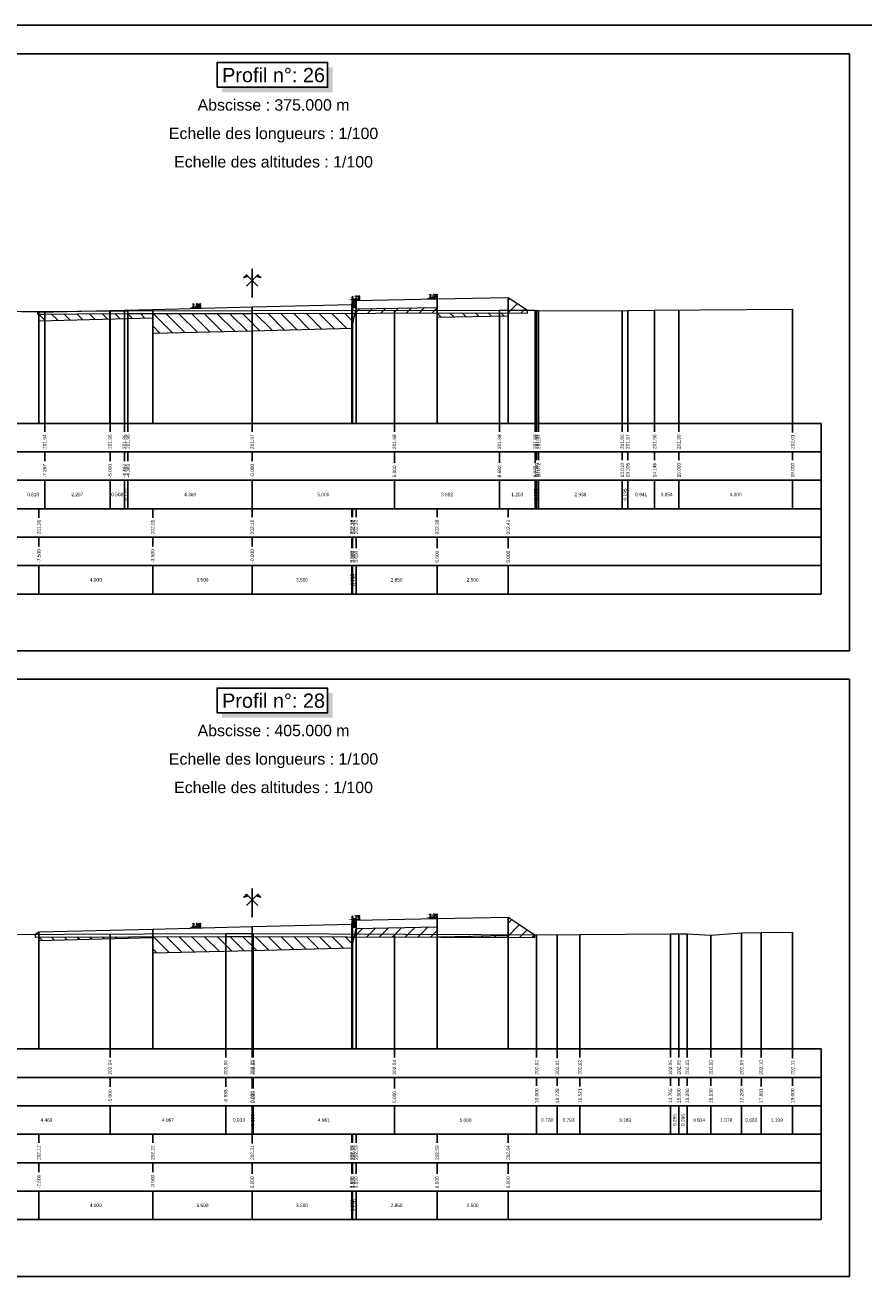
# Model space of a CAD drawing. Extents: x 1616800 to 1632437, y 2248456 to 2251974.
# Tile 376 of 399: x 1625484 to 1625779, y 2250229 to 2250674. Entities that reach past the tile are written whole.
import ezdxf
from ezdxf.enums import TextEntityAlignment as Align

# ---------------------------------------------------------------- set-up
doc = ezdxf.new("R2010")
doc.units = 0
doc.header["$LTSCALE"] = 2
doc.header["$PDMODE"] = 3
doc.header["$PDSIZE"] = 0.2
doc.layers.get('0').update_dxf_attribs({"linetype": 'CONTINUOUS'})
doc.layers.get('Defpoints').update_dxf_attribs({"linetype": 'CONTINUOUS'})
for name, color, linetype in [('X-PAP-PL_PT_1_Basse', 7, 'CONTINUOUS'), ('X-PAP-PL_PT_1_Bordure_T2', 7, 'CONTINUOUS'), ('X-PAP-PL_PT_1_Construction', 7, 'CONTINUOUS'), ('X-PAP-PL_PT_1_CotationsPentes', 7, 'CONTINUOUS'), ('X-PAP-PL_PT_1_FF', 7, 'CONTINUOUS'), ('X-PAP-PL_PT_1_Hachures', 7, 'CONTINUOUS'), ('X-PAP-PL_PT_1_MiseEnPage', 7, 'CONTINUOUS'), ('X-PAP-PL_PT_1_Ombrage', 7, 'CONTINUOUS'), ('X-PAP-PL_PT_1_PR', 7, 'CONTINUOUS'), ('X-PAP-PL_PT_1_Rappel', 7, 'CONTINUOUS'), ('X-PAP-PL_PT_1_Talus', 7, 'CONTINUOUS'), ('X-PAP-PL_PT_1_Textes', 7, 'CONTINUOUS'), ('X-PAP-PL_PT_1_TN', 7, 'CONTINUOUS'), ('X-PAP-PL_PT_1_TN décapé', 7, 'CONTINUOUS')]:
    doc.layers.add(name, color=color, linetype=linetype)
doc.styles.add('ARIAL-GRAS', font='arial.ttf')
doc.styles.add('COVA_COTATION', font='txt.shx')
doc.dimstyles.new('COVA_FLECHE0', dxfattribs={"dimtxt": 1, "dimasz": 1, "dimexe": 1, "dimexo": 0.625, "dimgap": 0.3, "dimtad": 1, "dimdec": 3, "dimzin": 0, "dimdsep": 46, "dimtxsty": 'COVA_COTATION', "dimblk2": 'NONE', "dimsah": 1, "dimcen": 0.09, "dimse1": 1, "dimse2": 1, "dimclrd": 7, "dimclrt": 7, "dimadec": 0, "dimazin": 0, "dimtfac": 1, "dimtdec": 4, "dimtofl": 0, "dimtmove": 2, "dimatfit": 3, "dimfxl": 1, "dimtolj": 1, "dimtzin": 0, "dimarcsym": 0})

# ---------------------------------------------------------------- blocks, each defined once
blk = doc.blocks.new('CovPrTrAxe')
blk.add_line((0, 0), (0, 1))
for points in [[(0.2, 0.4), (-0.2, 0.8), (-0.3, 0.7), (-0.15, 0.75)], [(-0.2, 0.4), (0.2, 0.8), (0.3, 0.7), (0.15, 0.75)]]:
    blk.add_lwpolyline(points)
blk = doc.blocks.new('*D453')
at = {"layer": 'Defpoints', "color": 0, "transparency": 16777216}
for p in [(1625541.43, 2250574.48), (1625545.62, 2250574.89), (1625545.63, 2250574.59)]:
    blk.add_point(p, dxfattribs=at)
at = {"layer": 'X-PAP-PL_PT_1_CotationsPentes', "color": 7, "lineweight": -2, "transparency": 16777216}
blk.add_line((1625542.42, 2250574.81), (1625545.62, 2250574.89), dxfattribs=at)
at = {"layer": 'X-PAP-PL_PT_1_CotationsPentes', "color": 7, "transparency": 16777216}
blk.add_solid([(1625542.42, 2250574.97), (1625542.43, 2250574.64), (1625541.42, 2250574.78)], dxfattribs=at)
at = {"layer": 'X-PAP-PL_PT_1_CotationsPentes', "color": 7, "transparency": 16777216, "insert": (1625544, 2250575.65), "char_height": 1, "attachment_point": 5, "rotation": 1.4321, "style": 'COVA_COTATION'}
blk.add_mtext('\\A1;2.5%', dxfattribs=at)
blk = doc.blocks.new('_None')
blk = doc.blocks.new('*D454')
at = {"layer": 'Defpoints', "color": 0, "transparency": 16777216}
for p in [(1625597.33, 2250577.2), (1625601.51, 2250577.67), (1625601.53, 2250577.37)]:
    blk.add_point(p, dxfattribs=at)
at = {"layer": 'X-PAP-PL_PT_1_CotationsPentes', "color": 7, "lineweight": -2, "transparency": 16777216}
blk.add_line((1625598.32, 2250577.54), (1625601.51, 2250577.67), dxfattribs=at)
at = {"layer": 'X-PAP-PL_PT_1_CotationsPentes', "color": 7, "transparency": 16777216}
blk.add_solid([(1625598.31, 2250577.7), (1625598.32, 2250577.37), (1625597.32, 2250577.5)], dxfattribs=at)
at = {"layer": 'X-PAP-PL_PT_1_CotationsPentes', "color": 7, "transparency": 16777216, "insert": (1625599.88, 2250578.4), "char_height": 1, "attachment_point": 5, "rotation": 2.3859, "style": 'COVA_COTATION'}
blk.add_mtext('\\A1;4.2%', dxfattribs=at)
blk = doc.blocks.new('*D455')
at = {"layer": 'Defpoints', "color": 0, "transparency": 16777216}
for p in [(1625624.76, 2250577.8), (1625628.79, 2250578.18), (1625628.79, 2250577.88)]:
    blk.add_point(p, dxfattribs=at)
at = {"layer": 'X-PAP-PL_PT_1_CotationsPentes', "color": 7, "lineweight": -2, "transparency": 16777216}
blk.add_line((1625625.76, 2250578.12), (1625628.79, 2250578.18), dxfattribs=at)
at = {"layer": 'X-PAP-PL_PT_1_CotationsPentes', "color": 7, "transparency": 16777216}
blk.add_solid([(1625625.75, 2250578.29), (1625625.76, 2250577.96), (1625624.76, 2250578.1)], dxfattribs=at)
at = {"layer": 'X-PAP-PL_PT_1_CotationsPentes', "color": 7, "transparency": 16777216, "insert": (1625627.26, 2250578.95), "char_height": 1, "attachment_point": 5, "rotation": 1.1458, "style": 'COVA_COTATION'}
blk.add_mtext('\\A1;2.0%', dxfattribs=at)
blk = doc.blocks.new('*D459')
at = {"layer": 'Defpoints', "color": 0, "transparency": 16777216}
for p in [(1625541.43, 2250356.58), (1625545.62, 2250356.99), (1625545.63, 2250356.69)]:
    blk.add_point(p, dxfattribs=at)
at = {"layer": 'X-PAP-PL_PT_1_CotationsPentes', "color": 7, "lineweight": -2, "transparency": 16777216}
blk.add_line((1625542.42, 2250356.91), (1625545.62, 2250356.99), dxfattribs=at)
at = {"layer": 'X-PAP-PL_PT_1_CotationsPentes', "color": 7, "transparency": 16777216}
blk.add_solid([(1625542.42, 2250357.07), (1625542.43, 2250356.74), (1625541.42, 2250356.88)], dxfattribs=at)
at = {"layer": 'X-PAP-PL_PT_1_CotationsPentes', "color": 7, "transparency": 16777216, "insert": (1625544, 2250357.75), "char_height": 1, "attachment_point": 5, "rotation": 1.4321, "style": 'COVA_COTATION'}
blk.add_mtext('\\A1;2.5%', dxfattribs=at)
blk = doc.blocks.new('*D460')
at = {"layer": 'Defpoints', "color": 0, "transparency": 16777216}
for p in [(1625597.33, 2250359.3), (1625601.51, 2250359.77), (1625601.53, 2250359.47)]:
    blk.add_point(p, dxfattribs=at)
at = {"layer": 'X-PAP-PL_PT_1_CotationsPentes', "color": 7, "lineweight": -2, "transparency": 16777216}
blk.add_line((1625598.32, 2250359.64), (1625601.51, 2250359.77), dxfattribs=at)
at = {"layer": 'X-PAP-PL_PT_1_CotationsPentes', "color": 7, "transparency": 16777216}
blk.add_solid([(1625598.31, 2250359.8), (1625598.32, 2250359.47), (1625597.32, 2250359.6)], dxfattribs=at)
at = {"layer": 'X-PAP-PL_PT_1_CotationsPentes', "color": 7, "transparency": 16777216, "insert": (1625599.88, 2250360.5), "char_height": 1, "attachment_point": 5, "rotation": 2.3859, "style": 'COVA_COTATION'}
blk.add_mtext('\\A1;4.2%', dxfattribs=at)
blk = doc.blocks.new('*D461')
at = {"layer": 'Defpoints', "color": 0, "transparency": 16777216}
for p in [(1625624.76, 2250359.9), (1625628.79, 2250360.28), (1625628.79, 2250359.98)]:
    blk.add_point(p, dxfattribs=at)
at = {"layer": 'X-PAP-PL_PT_1_CotationsPentes', "color": 7, "lineweight": -2, "transparency": 16777216}
blk.add_line((1625625.76, 2250360.22), (1625628.79, 2250360.28), dxfattribs=at)
at = {"layer": 'X-PAP-PL_PT_1_CotationsPentes', "color": 7, "transparency": 16777216}
blk.add_solid([(1625625.75, 2250360.39), (1625625.76, 2250360.06), (1625624.76, 2250360.2)], dxfattribs=at)
at = {"layer": 'X-PAP-PL_PT_1_CotationsPentes', "color": 7, "transparency": 16777216, "insert": (1625627.26, 2250361.05), "char_height": 1, "attachment_point": 5, "rotation": 1.1458, "style": 'COVA_COTATION'}
blk.add_mtext('\\A1;2.0%', dxfattribs=at)

msp = doc.modelspace()

# ---------------------------------------------------------------- hatches: boundary and pattern name
at = {"layer": 'X-PAP-PL_PT_1_Hachures'}
h = msp.add_hatch(dxfattribs=at)
h.set_pattern_fill('_U', scale=0.2, angle=45.000009, style=0, pattern_type=0)
h.set_pattern_definition([(45.00001, (1625268.528, 2250664.0711), (-0.14142138, 0.14142133), [])])
h.paths.add_polyline_path([(1625598.828, 2250577.2579), (1625598.528, 2250575.9079), (1625598.528, 2250574.8079), (1625600.028, 2250574.8079), (1625600.028, 2250577.3079)])
h = msp.add_hatch(dxfattribs=at)
h.set_pattern_fill('ANSI31', color=1, style=0)
h.set_pattern_definition([(45, (1625599.7034, 2250572.8363), (-2.24506, 2.24506), [])])
h.paths.add_polyline_path([(1625599.7034, 2250572.8363), (1625628.528, 2250572.8823), (1625628.528, 2250574.8779), (1625600.028, 2250574.3079)])
h = msp.add_hatch(dxfattribs=at)
h.set_pattern_fill('ANSI31', color=1, style=0)
h.set_pattern_definition([(45, (1625653.528, 2250572.906), (-2.2451, 2.2451), [])])
h.paths.add_polyline_path([(1625653.528, 2250572.9059), (1625660.2732, 2250572.8811), (1625660.2732, 2250573.8811), (1625653.528, 2250578.3779)])
h = msp.add_hatch(dxfattribs=at)
h.set_pattern_fill('ANSI31', color=1, style=0)
h.set_pattern_definition([(45, (1625488.0656, 2250573.466), (-2.245, 2.245), [])])
h.paths.add_polyline_path([(1625488.0656, 2250573.4661), (1625488.0656, 2250572.4661), (1625488.528, 2250572.4673), (1625488.528, 2250573.1579)])
h = msp.add_hatch(dxfattribs=at)
h.set_pattern_fill('ANSI31', color=6, angle=90, style=0)
h.set_pattern_definition([(135, (1625488.528, 2250572.4673), (-2.24506, -2.24506), [])])
h.paths.add_polyline_path([(1625488.528, 2250572.4673), (1625490.556, 2250572.4725), (1625513.4921, 2250572.7159), (1625518.607, 2250572.6518), (1625519.8387, 2250572.7089), (1625563.528, 2250572.7786), (1625599.7034, 2250572.8363), (1625598.528, 2250567.5079), (1625563.528, 2250566.6329), (1625528.528, 2250565.7579), (1625528.528, 2250571.1579), (1625488.528, 2250570.1579)])
h = msp.add_hatch(dxfattribs=at)
h.set_pattern_fill('ANSI31', color=6, angle=90, style=0)
h.set_pattern_definition([(135, (1625628.528, 2250572.8823), (-2.24506, -2.24506), [])])
h.paths.add_polyline_path([(1625628.528, 2250572.8823), (1625650.4508, 2250572.9173), (1625653.528, 2250572.9059), (1625653.528, 2250571.8779), (1625628.528, 2250571.3779)])
h = msp.add_hatch(dxfattribs=at)
h.set_pattern_fill('_U', scale=0.2, angle=45.000009, style=0, pattern_type=0)
h.set_pattern_definition([(45.00001, (1625268.528, 2250444.0711), (-0.14142138, 0.14142133), [])])
h.paths.add_polyline_path([(1625598.828, 2250359.3579), (1625598.528, 2250358.0079), (1625598.528, 2250356.9079), (1625600.028, 2250356.9079), (1625600.028, 2250359.4079)])
h = msp.add_hatch(dxfattribs=at)
h.set_pattern_fill('ANSI31', color=1, style=0)
h.set_pattern_definition([(45, (1625599.3908, 2250353.519), (-2.24506, 2.24506), [])])
h.paths.add_polyline_path([(1625599.3908, 2250353.5191), (1625662.8744, 2250353.2469), (1625662.8744, 2250354.2469), (1625653.528, 2250360.4779), (1625653.528, 2250353.9779), (1625628.528, 2250353.4779), (1625628.528, 2250356.9779), (1625600.028, 2250356.4079)])
h = msp.add_hatch(dxfattribs=at)
h.set_pattern_fill('ANSI31', color=1, style=0)
h.set_pattern_definition([(45, (1625487.2573, 2250354.4108), (-2.245, 2.245), [])])
h.paths.add_polyline_path([(1625487.2573, 2250354.4108), (1625487.2573, 2250353.4108), (1625488.528, 2250353.4155), (1625488.528, 2250355.2579)])
h = msp.add_hatch(dxfattribs=at)
h.set_pattern_fill('ANSI31', color=6, angle=90, style=0)
h.set_pattern_definition([(135, (1625488.528, 2250353.4155), (-2.24506, -2.24506), [])])
h.paths.add_polyline_path([(1625488.528, 2250353.4155), (1625554.2017, 2250353.6591), (1625563.528, 2250353.6706), (1625563.9221, 2250353.6711), (1625599.3908, 2250353.5191), (1625598.528, 2250349.6079), (1625563.528, 2250348.7329), (1625528.528, 2250347.8579), (1625528.528, 2250353.2579), (1625488.528, 2250352.2579)])

# ---------------------------------------------------------------- linework, layer by layer
at = {"layer": 'X-PAP-PL_PT_1_Basse', "color": 7, "linetype": 'Continuous', "lineweight": 0, "flags": 128}
for points in [[(1625488.0656, 2250573.4661), (1625488.528, 2250573.1579), (1625488.528, 2250570.1579), (1625528.528, 2250571.1579), (1625528.528, 2250565.7579), (1625563.528, 2250566.6329), (1625598.528, 2250567.5079), (1625600.028, 2250574.3079), (1625628.528, 2250574.8779), (1625628.528, 2250571.3779), (1625653.528, 2250571.8779), (1625653.528, 2250578.3779), (1625660.2732, 2250573.8811)], [(1625487.2573, 2250354.4108), (1625488.528, 2250355.2579), (1625488.528, 2250352.2579), (1625528.528, 2250353.2579), (1625528.528, 2250347.8579), (1625563.528, 2250348.7329), (1625598.528, 2250349.6079), (1625600.028, 2250356.4079), (1625628.528, 2250356.9779), (1625628.528, 2250353.4779), (1625653.528, 2250353.9779), (1625653.528, 2250360.4779), (1625662.8744, 2250354.2469)]]:
    msp.add_lwpolyline(points, dxfattribs=at)
at = {"layer": 'X-PAP-PL_PT_1_Bordure_T2', "color": 4, "linetype": 'Continuous', "lineweight": 0, "flags": 128}
for points in [[(1625598.528, 2250575.9079), (1625598.528, 2250574.8079), (1625600.028, 2250574.8079), (1625600.028, 2250577.3079)], [(1625598.528, 2250358.0079), (1625598.528, 2250356.9079), (1625600.028, 2250356.9079), (1625600.028, 2250359.4079)]]:
    msp.add_lwpolyline(points, dxfattribs=at)
at = {"layer": 'X-PAP-PL_PT_1_Construction'}
for p, q in [((1625308.528, 2250534.0711), (1625763.528, 2250534.0711)), ((1625763.528, 2250474.0711), (1625763.528, 2250534.0711)), ((1625763.528, 2250524.0711), (1625308.528, 2250524.0711)), ((1625763.528, 2250514.0711), (1625308.528, 2250514.0711)), ((1625763.528, 2250504.0711), (1625308.528, 2250504.0711)), ((1625763.528, 2250494.0711), (1625308.528, 2250494.0711)), ((1625763.528, 2250484.0711), (1625308.528, 2250484.0711)), ((1625308.528, 2250474.0711), (1625763.528, 2250474.0711)), ((1625308.528, 2250314.0711), (1625763.528, 2250314.0711)), ((1625763.528, 2250254.0711), (1625763.528, 2250314.0711)), ((1625763.528, 2250304.0711), (1625308.528, 2250304.0711)), ((1625763.528, 2250294.0711), (1625308.528, 2250294.0711)), ((1625763.528, 2250284.0711), (1625308.528, 2250284.0711)), ((1625763.528, 2250274.0711), (1625308.528, 2250274.0711)), ((1625763.528, 2250264.0711), (1625308.528, 2250264.0711)), ((1625308.528, 2250254.0711), (1625763.528, 2250254.0711))]:
    msp.add_line(p, q, dxfattribs=at)
at = {"layer": 'X-PAP-PL_PT_1_Construction', "color": 95}
for p, q in [((1625490.556, 2250531.1175), (1625490.556, 2250534.0711)), ((1625513.528, 2250531.1216), (1625513.528, 2250534.0711)), ((1625518.607, 2250531.1216), (1625518.607, 2250534.0711)), ((1625519.8387, 2250531.1216), (1625519.8387, 2250534.0711)), ((1625563.528, 2250531.1224), (1625563.528, 2250534.0711)), ((1625613.528, 2250531.1248), (1625613.528, 2250534.0711)), ((1625650.4508, 2250531.1248), (1625650.4508, 2250534.0711)), ((1625662.976, 2250531.1248), (1625662.976, 2250534.0711)), ((1625663.528, 2250531.1224), (1625663.528, 2250534.0711)), ((1625664.2448, 2250531.1224), (1625664.2448, 2250534.0711)), ((1625693.6295, 2250531.1314), (1625693.6295, 2250534.0711)), ((1625695.5776, 2250531.1224), (1625695.5776, 2250534.0711)), ((1625704.9914, 2250531.1248), (1625704.9914, 2250534.0711)), ((1625713.528, 2250531.1248), (1625713.528, 2250534.0711)), ((1625753.528, 2250530.8907), (1625753.528, 2250534.0711)), ((1625490.556, 2250520.7483), (1625490.556, 2250524.0711)), ((1625513.528, 2250520.7442), (1625513.528, 2250524.0711)), ((1625518.607, 2250520.736), (1625518.607, 2250524.0711)), ((1625519.8387, 2250520.7508), (1625519.8387, 2250524.0711)), ((1625563.528, 2250520.7442), (1625563.528, 2250524.0711)), ((1625613.528, 2250520.186), (1625613.528, 2250524.0711)), ((1625650.4508, 2250520.1778), (1625650.4508, 2250524.0711)), ((1625662.976, 2250520.1991), (1625662.976, 2250524.0711)), ((1625663.528, 2250521.1183), (1625663.528, 2250524.0711)), ((1625664.2448, 2250521.1101), (1625664.2448, 2250524.0711)), ((1625693.6295, 2250521.1183), (1625693.6295, 2250524.0711)), ((1625695.5776, 2250521.1314), (1625695.5776, 2250524.0711)), ((1625704.9914, 2250521.1216), (1625704.9914, 2250524.0711)), ((1625713.528, 2250521.1183), (1625713.528, 2250524.0711)), ((1625753.528, 2250521.1183), (1625753.528, 2250524.0711)), ((1625490.556, 2250504.0711), (1625490.556, 2250514.0711)), ((1625513.528, 2250504.0711), (1625513.528, 2250514.0711)), ((1625518.607, 2250504.0711), (1625518.607, 2250514.0711)), ((1625519.8387, 2250504.0711), (1625519.8387, 2250514.0711)), ((1625563.528, 2250504.0711), (1625563.528, 2250514.0711)), ((1625613.528, 2250504.0711), (1625613.528, 2250514.0711)), ((1625650.4508, 2250504.0711), (1625650.4508, 2250514.0711)), ((1625662.976, 2250504.0711), (1625662.976, 2250514.0711)), ((1625663.528, 2250504.0711), (1625663.528, 2250514.0711)), ((1625664.2448, 2250504.0711), (1625664.2448, 2250514.0711)), ((1625693.6295, 2250504.0711), (1625693.6295, 2250514.0711)), ((1625695.5776, 2250504.0711), (1625695.5776, 2250514.0711)), ((1625704.9914, 2250504.0711), (1625704.9914, 2250514.0711)), ((1625713.528, 2250504.0711), (1625713.528, 2250514.0711)), ((1625753.528, 2250504.0711), (1625753.528, 2250514.0711)), ((1625513.528, 2250311.1175), (1625513.528, 2250314.0711)), ((1625554.2017, 2250311.1216), (1625554.2017, 2250314.0711)), ((1625563.528, 2250311.1216), (1625563.528, 2250314.0711)), ((1625563.9221, 2250311.1216), (1625563.9221, 2250314.0711)), ((1625613.528, 2250311.1175), (1625613.528, 2250314.0711)), ((1625663.528, 2250311.1101), (1625663.528, 2250314.0711)), ((1625670.8103, 2250310.8907), (1625670.8103, 2250314.0711)), ((1625678.7407, 2250311.1101), (1625678.7407, 2250314.0711)), ((1625710.5736, 2250311.1314), (1625710.5736, 2250314.0711)), ((1625713.528, 2250311.1314), (1625713.528, 2250314.0711)), ((1625716.4888, 2250311.1314), (1625716.4888, 2250314.0711)), ((1625724.8314, 2250311.1183), (1625724.8314, 2250314.0711)), ((1625735.6085, 2250311.1248), (1625735.6085, 2250314.0711)), ((1625742.4422, 2250311.1183), (1625742.4422, 2250314.0711)), ((1625753.528, 2250310.8907), (1625753.528, 2250314.0711)), ((1625513.528, 2250300.7442), (1625513.528, 2250304.0711)), ((1625554.2017, 2250300.7483), (1625554.2017, 2250304.0711)), ((1625563.528, 2250300.186), (1625563.528, 2250304.0711)), ((1625563.9221, 2250300.1925), (1625563.9221, 2250304.0711)), ((1625613.528, 2250300.186), (1625613.528, 2250304.0711)), ((1625663.528, 2250301.1183), (1625663.528, 2250304.0711)), ((1625670.8103, 2250301.1248), (1625670.8103, 2250304.0711)), ((1625678.7407, 2250300.8907), (1625678.7407, 2250304.0711)), ((1625710.5736, 2250301.1314), (1625710.5736, 2250304.0711)), ((1625713.528, 2250301.1183), (1625713.528, 2250304.0711)), ((1625716.4888, 2250301.1216), (1625716.4888, 2250304.0711)), ((1625724.8314, 2250301.1183), (1625724.8314, 2250304.0711)), ((1625735.6085, 2250301.1248), (1625735.6085, 2250304.0711)), ((1625742.4422, 2250300.8907), (1625742.4422, 2250304.0711)), ((1625753.528, 2250301.1183), (1625753.528, 2250304.0711)), ((1625513.528, 2250284.0711), (1625513.528, 2250294.0711)), ((1625554.2017, 2250284.0711), (1625554.2017, 2250294.0711)), ((1625563.528, 2250284.0711), (1625563.528, 2250294.0711)), ((1625563.9221, 2250284.0711), (1625563.9221, 2250294.0711)), ((1625613.528, 2250284.0711), (1625613.528, 2250294.0711)), ((1625663.528, 2250284.0711), (1625663.528, 2250294.0711)), ((1625670.8103, 2250284.0711), (1625670.8103, 2250294.0711)), ((1625678.7407, 2250284.0711), (1625678.7407, 2250294.0711)), ((1625710.5736, 2250284.0711), (1625710.5736, 2250294.0711)), ((1625713.528, 2250284.0711), (1625713.528, 2250294.0711)), ((1625716.4888, 2250284.0711), (1625716.4888, 2250294.0711)), ((1625724.8314, 2250284.0711), (1625724.8314, 2250294.0711)), ((1625735.6085, 2250284.0711), (1625735.6085, 2250294.0711)), ((1625742.4422, 2250284.0711), (1625742.4422, 2250294.0711)), ((1625753.528, 2250284.0711), (1625753.528, 2250294.0711))]:
    msp.add_line(p, q, dxfattribs=at)
at = {"layer": 'X-PAP-PL_PT_1_Construction', "color": 1}
for p, q in [((1625488.528, 2250500.8907), (1625488.528, 2250504.0711)), ((1625528.528, 2250500.8907), (1625528.528, 2250504.0711)), ((1625563.528, 2250501.1183), (1625563.528, 2250504.0711)), ((1625598.528, 2250501.1248), (1625598.528, 2250504.0711)), ((1625598.828, 2250501.1101), (1625598.828, 2250504.0711)), ((1625600.028, 2250501.1101), (1625600.028, 2250504.0711)), ((1625628.528, 2250501.1248), (1625628.528, 2250504.0711)), ((1625653.528, 2250501.1224), (1625653.528, 2250504.0711)), ((1625488.528, 2250490.7442), (1625488.528, 2250494.0711)), ((1625528.528, 2250490.7442), (1625528.528, 2250494.0711)), ((1625563.528, 2250490.7442), (1625563.528, 2250494.0711)), ((1625598.528, 2250490.186), (1625598.528, 2250494.0711)), ((1625598.828, 2250490.186), (1625598.828, 2250494.0711)), ((1625600.028, 2250490.186), (1625600.028, 2250494.0711)), ((1625628.528, 2250490.186), (1625628.528, 2250494.0711)), ((1625653.528, 2250490.186), (1625653.528, 2250494.0711)), ((1625488.528, 2250474.0711), (1625488.528, 2250484.0711)), ((1625528.528, 2250474.0711), (1625528.528, 2250484.0711)), ((1625563.528, 2250474.0711), (1625563.528, 2250484.0711)), ((1625598.528, 2250474.0711), (1625598.528, 2250484.0711)), ((1625598.828, 2250474.0711), (1625598.828, 2250484.0711)), ((1625600.028, 2250474.0711), (1625600.028, 2250484.0711)), ((1625628.528, 2250474.0711), (1625628.528, 2250484.0711)), ((1625653.528, 2250474.0711), (1625653.528, 2250484.0711)), ((1625488.528, 2250281.1101), (1625488.528, 2250284.0711)), ((1625528.528, 2250281.1101), (1625528.528, 2250284.0711)), ((1625563.528, 2250280.8907), (1625563.528, 2250284.0711)), ((1625598.528, 2250281.1248), (1625598.528, 2250284.0711)), ((1625598.828, 2250281.1224), (1625598.828, 2250284.0711)), ((1625600.028, 2250281.1224), (1625600.028, 2250284.0711)), ((1625628.528, 2250281.1248), (1625628.528, 2250284.0711)), ((1625653.528, 2250281.1175), (1625653.528, 2250284.0711)), ((1625488.528, 2250270.7442), (1625488.528, 2250274.0711)), ((1625528.528, 2250270.7442), (1625528.528, 2250274.0711)), ((1625563.528, 2250270.186), (1625563.528, 2250274.0711)), ((1625598.528, 2250270.186), (1625598.528, 2250274.0711)), ((1625598.828, 2250270.186), (1625598.828, 2250274.0711)), ((1625600.028, 2250270.186), (1625600.028, 2250274.0711)), ((1625628.528, 2250270.186), (1625628.528, 2250274.0711)), ((1625653.528, 2250270.186), (1625653.528, 2250274.0711)), ((1625488.528, 2250254.0711), (1625488.528, 2250264.0711)), ((1625528.528, 2250254.0711), (1625528.528, 2250264.0711)), ((1625563.528, 2250254.0711), (1625563.528, 2250264.0711)), ((1625598.528, 2250254.0711), (1625598.528, 2250264.0711)), ((1625598.828, 2250254.0711), (1625598.828, 2250264.0711)), ((1625600.028, 2250254.0711), (1625600.028, 2250264.0711)), ((1625628.528, 2250254.0711), (1625628.528, 2250264.0711)), ((1625653.528, 2250254.0711), (1625653.528, 2250264.0711))]:
    msp.add_line(p, q, dxfattribs=at)
at = {"layer": 'X-PAP-PL_PT_1_Construction', "flags": 128}
for points in [[(1625268.528, 2250664.0711), (1625773.528, 2250664.0711), (1625773.528, 2250454.0711), (1625268.528, 2250454.0711)], [(1625268.528, 2250444.0711), (1625773.528, 2250444.0711), (1625773.528, 2250234.0711), (1625268.528, 2250234.0711)]]:
    msp.add_lwpolyline(points, close=True, dxfattribs=at)
at = {"layer": 'X-PAP-PL_PT_1_FF', "color": 7, "linetype": 'Continuous', "lineweight": 0, "flags": 128}
for points in [[(1625488.528, 2250573.1579), (1625488.528, 2250570.1579), (1625528.528, 2250571.1579), (1625528.528, 2250565.7579), (1625563.528, 2250566.6329), (1625598.528, 2250567.5079), (1625600.028, 2250574.3079), (1625628.528, 2250574.8779), (1625628.528, 2250571.3779), (1625653.528, 2250571.8779), (1625653.528, 2250578.3779)], [(1625488.528, 2250355.2579), (1625488.528, 2250352.2579), (1625528.528, 2250353.2579), (1625528.528, 2250347.8579), (1625563.528, 2250348.7329), (1625598.528, 2250349.6079), (1625600.028, 2250356.4079), (1625628.528, 2250356.9779), (1625628.528, 2250353.4779), (1625653.528, 2250353.9779), (1625653.528, 2250360.4779)]]:
    msp.add_lwpolyline(points, dxfattribs=at)
at = {"layer": 'X-PAP-PL_PT_1_MiseEnPage', "flags": 128}
msp.add_lwpolyline([(1625258.528, 2250674.0711), (1626446.528, 2250674.0711), (1626446.528, 2249834.0711), (1625258.528, 2249834.0711)], close=True, dxfattribs=at)
at = {"layer": 'X-PAP-PL_PT_1_Ombrage', "flags": 128}
for points in [[(1625551.1685, 2250652.3033), (1625590.028, 2250652.3033), (1625590.028, 2250661.0094), (1625551.1685, 2250661.0094), (1625551.1685, 2250652.3033)], [(1625551.1685, 2250432.3033), (1625590.0417, 2250432.3033), (1625590.0417, 2250441.0094), (1625551.1685, 2250441.0094), (1625551.1685, 2250432.3033)]]:
    msp.add_lwpolyline(points, dxfattribs=at)
at = {"layer": 'X-PAP-PL_PT_1_Ombrage', "color": 7}
for points in [[(1625590.028, 2250652.3033), (1625590.028, 2250659.2416), (1625591.7958, 2250650.5356), (1625591.7958, 2250659.2416)], [(1625552.9362, 2250652.3033), (1625590.028, 2250652.3033), (1625552.9362, 2250650.5356), (1625591.7958, 2250650.5356)], [(1625590.0417, 2250432.3033), (1625590.0417, 2250439.2416), (1625591.8094, 2250430.5356), (1625591.8094, 2250439.2416)], [(1625552.9362, 2250432.3033), (1625590.0417, 2250432.3033), (1625552.9362, 2250430.5356), (1625591.8094, 2250430.5356)]]:
    msp.add_solid(points, dxfattribs=at)
at = {"layer": 'X-PAP-PL_PT_1_PR', "color": 7, "linetype": 'Continuous', "lineweight": 0, "flags": 128}
for points in [[(1625488.528, 2250573.1579), (1625528.528, 2250574.1579), (1625563.528, 2250575.0329), (1625598.528, 2250575.9079), (1625598.828, 2250577.2579), (1625600.028, 2250577.3079), (1625628.528, 2250577.8779), (1625653.528, 2250578.3779)], [(1625488.528, 2250355.2579), (1625528.528, 2250356.2579), (1625563.528, 2250357.1329), (1625598.528, 2250358.0079), (1625598.828, 2250359.3579), (1625600.028, 2250359.4079), (1625628.528, 2250359.9779), (1625653.528, 2250360.4779)]]:
    msp.add_lwpolyline(points, dxfattribs=at)
at = {"layer": 'X-PAP-PL_PT_1_Rappel', "color": 1, "linetype": 'Continuous'}
for p, q in [((1625528.528, 2250534.0711), (1625528.528, 2250574.1579)), ((1625563.528, 2250534.0711), (1625563.528, 2250575.0329)), ((1625598.528, 2250534.0711), (1625598.528, 2250575.9079)), ((1625598.828, 2250534.0711), (1625598.828, 2250577.2579)), ((1625600.028, 2250534.0711), (1625600.028, 2250577.3079)), ((1625628.528, 2250534.0711), (1625628.528, 2250577.8779)), ((1625653.528, 2250534.0711), (1625653.528, 2250578.3779)), ((1625488.528, 2250534.0711), (1625488.528, 2250573.1579)), ((1625528.528, 2250314.0711), (1625528.528, 2250356.2579)), ((1625563.528, 2250314.0711), (1625563.528, 2250357.1329)), ((1625598.528, 2250314.0711), (1625598.528, 2250358.0079)), ((1625598.828, 2250314.0711), (1625598.828, 2250359.3579)), ((1625600.028, 2250314.0711), (1625600.028, 2250359.4079)), ((1625628.528, 2250314.0711), (1625628.528, 2250359.9779)), ((1625653.528, 2250314.0711), (1625653.528, 2250360.4779)), ((1625488.528, 2250314.0711), (1625488.528, 2250355.2579))]:
    msp.add_line(p, q, dxfattribs=at)
at = {"layer": 'X-PAP-PL_PT_1_Rappel', "color": 95, "linetype": 'Continuous'}
for p, q in [((1625753.528, 2250534.0711), (1625753.528, 2250574.2048)), ((1625490.556, 2250534.0711), (1625490.556, 2250573.4725)), ((1625513.4921, 2250534.0711), (1625513.4921, 2250573.7159)), ((1625513.528, 2250534.0711), (1625513.528, 2250573.7155)), ((1625518.607, 2250534.0711), (1625518.607, 2250573.6518)), ((1625519.8387, 2250534.0711), (1625519.8387, 2250573.7089)), ((1625563.528, 2250534.0711), (1625563.528, 2250573.7786)), ((1625563.528, 2250534.0711), (1625563.528, 2250573.7786)), ((1625613.528, 2250534.0711), (1625613.528, 2250573.8584)), ((1625650.4508, 2250534.0711), (1625650.4508, 2250573.9173)), ((1625662.976, 2250534.0711), (1625662.976, 2250573.8711)), ((1625663.528, 2250534.0711), (1625663.528, 2250573.8072)), ((1625664.2448, 2250534.0711), (1625664.2448, 2250573.7243)), ((1625693.6295, 2250534.0711), (1625693.6295, 2250573.6175)), ((1625695.5776, 2250534.0711), (1625695.5776, 2250573.7852)), ((1625704.9914, 2250534.0711), (1625704.9914, 2250573.886)), ((1625713.528, 2250534.0711), (1625713.528, 2250573.9421)), ((1625513.528, 2250314.0711), (1625513.528, 2250354.5082)), ((1625554.2017, 2250314.0711), (1625554.2017, 2250354.6591)), ((1625563.528, 2250314.0711), (1625563.528, 2250354.6706)), ((1625563.528, 2250314.0711), (1625563.528, 2250354.6706)), ((1625563.9221, 2250314.0711), (1625563.9221, 2250354.6711)), ((1625613.528, 2250314.0711), (1625613.528, 2250354.4584)), ((1625663.528, 2250314.0711), (1625663.528, 2250354.2441)), ((1625670.8103, 2250314.0711), (1625670.8103, 2250354.2129)), ((1625678.7407, 2250314.0711), (1625678.7407, 2250354.3168)), ((1625710.5736, 2250314.0711), (1625710.5736, 2250354.575)), ((1625713.528, 2250314.0711), (1625713.528, 2250354.5807)), ((1625716.4888, 2250314.0711), (1625716.4888, 2250354.5864)), ((1625724.8314, 2250314.0711), (1625724.8314, 2250354.1047)), ((1625735.6085, 2250314.0711), (1625735.6085, 2250354.9681)), ((1625742.4422, 2250314.0711), (1625742.4422, 2250355.0492)), ((1625753.528, 2250314.0711), (1625753.528, 2250355.1724))]:
    msp.add_line(p, q, dxfattribs=at)
at = {"layer": 'X-PAP-PL_PT_1_Talus', "color": 7, "linetype": 'Continuous', "lineweight": 0, "flags": 128}
for points in [[(1625653.528, 2250578.3779), (1625660.2732, 2250573.8811)], [(1625488.0656, 2250573.4661), (1625488.528, 2250573.1579)], [(1625653.528, 2250360.4779), (1625662.8744, 2250354.2469)], [(1625487.2573, 2250354.4108), (1625488.528, 2250355.2579)]]:
    msp.add_lwpolyline(points, dxfattribs=at)
at = {"layer": 'X-PAP-PL_PT_1_TN', "color": 95, "linetype": 'Continuous', "lineweight": 0, "flags": 128}
for points in [[(1625388.528, 2250573.8351), (1625482.3744, 2250573.4515), (1625490.556, 2250573.4725), (1625513.4921, 2250573.7159), (1625518.607, 2250573.6518), (1625519.8387, 2250573.7089), (1625563.528, 2250573.7786), (1625563.528, 2250573.7786), (1625650.4508, 2250573.9173), (1625662.976, 2250573.8711), (1625664.2448, 2250573.7243), (1625693.6295, 2250573.6175), (1625695.5776, 2250573.7852), (1625704.9914, 2250573.886), (1625753.528, 2250574.2048)], [(1625388.528, 2250355.2492), (1625439.1573, 2250354.9006), (1625468.8339, 2250354.3424), (1625554.2017, 2250354.6591), (1625563.528, 2250354.6706), (1625563.528, 2250354.6706), (1625563.9221, 2250354.6711), (1625670.8103, 2250354.2129), (1625678.7407, 2250354.3168), (1625710.5736, 2250354.575), (1625716.4888, 2250354.5864), (1625724.8314, 2250354.1047), (1625735.6085, 2250354.9681), (1625742.4422, 2250355.0492), (1625753.528, 2250355.1724)]]:
    msp.add_lwpolyline(points, dxfattribs=at)
at = {"layer": 'X-PAP-PL_PT_1_TN décapé', "color": 9, "linetype": 'Continuous', "lineweight": 0, "flags": 128}
for points in [[(1625488.0656, 2250573.4661), (1625488.0656, 2250572.4661), (1625490.556, 2250572.4725), (1625513.4921, 2250572.7159), (1625518.607, 2250572.6518), (1625519.8387, 2250572.7089), (1625563.528, 2250572.7786), (1625563.528, 2250572.7786), (1625650.4508, 2250572.9173), (1625660.2732, 2250572.8811), (1625660.2732, 2250573.8811)], [(1625487.2573, 2250354.4108), (1625487.2573, 2250353.4108), (1625554.2017, 2250353.6591), (1625563.528, 2250353.6706), (1625563.528, 2250353.6706), (1625563.9221, 2250353.6711), (1625662.8744, 2250353.2469), (1625662.8744, 2250354.2469)]]:
    msp.add_lwpolyline(points, dxfattribs=at)

# ---------------------------------------------------------------- block references
at = {"layer": 'X-PAP-PL_PT_1_Construction', "xscale": 10, "yscale": 10}
for p in [(1625563.528, 2250578.3779), (1625563.528, 2250360.4779)]:
    msp.add_blockref('CovPrTrAxe', p, dxfattribs=at)

# ---------------------------------------------------------------- texts
at = {"layer": 'X-PAP-PL_PT_1_Textes', "color": 7, "style": 'ARIAL-GRAS'}
for s, height, p in [('Profil n°: 26', 5, (1625571.028, 2250654.0711)), ('Abscisse : 375.000 m', 4, (1625571.028, 2250644.0711)), ('Echelle des longueurs : 1/100', 4, (1625571.028, 2250634.0711)), ('Echelle des altitudes : 1/100', 4, (1625571.028, 2250624.0711)), ('Profil n°: 28', 5, (1625571.028, 2250434.0711)), ('Abscisse : 405.000 m', 4, (1625571.028, 2250424.0711)), ('Echelle des longueurs : 1/100', 4, (1625571.028, 2250414.0711)), ('Echelle des altitudes : 1/100', 4, (1625571.028, 2250404.0711))]:
    msp.add_text(s, height=height, dxfattribs=at).set_placement(p, align=Align.CENTER)
for s, p in [('201.94', (1625490.556, 2250525.0711)), ('201.96', (1625513.528, 2250525.0711)), ('201.96', (1625518.607, 2250525.0711)), ('201.96', (1625519.8387, 2250525.0711)), ('201.97', (1625563.528, 2250525.0711)), ('201.98', (1625613.528, 2250525.0711)), ('201.98', (1625650.4508, 2250525.0711)), ('201.98', (1625662.976, 2250525.0711)), ('201.97', (1625663.528, 2250525.0711)), ('201.97', (1625664.2448, 2250525.0711)), ('201.95', (1625693.6295, 2250525.0711)), ('201.97', (1625695.5776, 2250525.0711)), ('201.98', (1625704.9914, 2250525.0711)), ('201.99', (1625713.528, 2250525.0711)), ('202.01', (1625753.528, 2250525.0711)), ('-7.297', (1625490.556, 2250515.0711)), ('-5.000', (1625513.528, 2250515.0711)), ('-4.492', (1625518.607, 2250515.0711)), ('-4.369', (1625519.8387, 2250515.0711)), ('-0.000', (1625563.528, 2250515.0711)), ('5.000', (1625613.528, 2250515.0711)), ('8.692', (1625650.4508, 2250515.0711)), ('9.945', (1625662.976, 2250515.0711)), ('10.000', (1625663.528, 2250515.0711)), ('10.072', (1625664.2448, 2250515.0711)), ('13.010', (1625693.6295, 2250515.0711)), ('13.205', (1625695.5776, 2250515.0711)), ('14.146', (1625704.9914, 2250515.0711)), ('15.000', (1625713.528, 2250515.0711)), ('19.000', (1625753.528, 2250515.0711)), ('201.91', (1625488.528, 2250495.0711)), ('202.01', (1625528.528, 2250495.0711)), ('202.10', (1625563.528, 2250495.0711)), ('202.18', (1625598.528, 2250495.0711)), ('202.32', (1625598.828, 2250495.0711)), ('202.32', (1625600.028, 2250495.0711)), ('202.38', (1625628.528, 2250495.0711)), ('202.43', (1625653.528, 2250495.0711)), ('-7.500', (1625488.528, 2250485.0711)), ('-3.500', (1625528.528, 2250485.0711)), ('-0.000', (1625563.528, 2250485.0711)), ('3.500', (1625598.528, 2250485.0711)), ('3.530', (1625598.828, 2250485.0711)), ('3.650', (1625600.028, 2250485.0711)), ('6.500', (1625628.528, 2250485.0711)), ('9.000', (1625653.528, 2250485.0711)), ('202.04', (1625513.528, 2250305.0711)), ('202.06', (1625554.2017, 2250305.0711)), ('202.06', (1625563.528, 2250305.0711)), ('202.06', (1625563.9221, 2250305.0711)), ('202.04', (1625613.528, 2250305.0711)), ('202.02', (1625663.528, 2250305.0711)), ('202.01', (1625670.8103, 2250305.0711)), ('202.02', (1625678.7407, 2250305.0711)), ('202.05', (1625710.5736, 2250305.0711)), ('202.05', (1625713.528, 2250305.0711)), ('202.05', (1625716.4888, 2250305.0711)), ('202.00', (1625724.8314, 2250305.0711)), ('202.09', (1625735.6085, 2250305.0711)), ('202.10', (1625742.4422, 2250305.0711)), ('202.11', (1625753.528, 2250305.0711)), ('-5.000', (1625513.528, 2250295.0711)), ('-0.933', (1625554.2017, 2250295.0711)), ('0.000', (1625563.528, 2250295.0711)), ('0.039', (1625563.9221, 2250295.0711)), ('5.000', (1625613.528, 2250295.0711)), ('10.000', (1625663.528, 2250295.0711)), ('10.728', (1625670.8103, 2250295.0711)), ('11.521', (1625678.7407, 2250295.0711)), ('14.705', (1625710.5736, 2250295.0711)), ('15.000', (1625713.528, 2250295.0711)), ('15.296', (1625716.4888, 2250295.0711)), ('16.130', (1625724.8314, 2250295.0711)), ('17.208', (1625735.6085, 2250295.0711)), ('17.891', (1625742.4422, 2250295.0711)), ('19.000', (1625753.528, 2250295.0711)), ('202.12', (1625488.528, 2250275.0711)), ('202.22', (1625528.528, 2250275.0711)), ('202.31', (1625563.528, 2250275.0711)), ('202.39', (1625598.528, 2250275.0711)), ('202.53', (1625598.828, 2250275.0711)), ('202.53', (1625600.028, 2250275.0711)), ('202.59', (1625628.528, 2250275.0711)), ('202.64', (1625653.528, 2250275.0711)), ('-7.500', (1625488.528, 2250265.0711)), ('-3.500', (1625528.528, 2250265.0711)), ('0.000', (1625563.528, 2250265.0711)), ('3.500', (1625598.528, 2250265.0711)), ('3.530', (1625598.828, 2250265.0711)), ('3.650', (1625600.028, 2250265.0711)), ('6.500', (1625628.528, 2250265.0711)), ('9.000', (1625653.528, 2250265.0711))]:
    msp.add_text(s, height=1.2, rotation=90, dxfattribs=at).set_placement(p, align=Align.MIDDLE_LEFT)
for s, p in [('0.818', (1625486.4652, 2250509.0711)), ('2.297', (1625502.042, 2250509.0711)), ('0.508', (1625516.0675, 2250509.0711)), ('4.369', (1625541.6834, 2250509.0711)), ('5.000', (1625588.528, 2250509.0711)), ('3.692', (1625631.9894, 2250509.0711)), ('1.253', (1625656.7134, 2250509.0711)), ('2.938', (1625678.9372, 2250509.0711)), ('0.941', (1625700.2845, 2250509.0711)), ('0.854', (1625709.2597, 2250509.0711)), ('4.000', (1625733.528, 2250509.0711)), ('4.000', (1625508.528, 2250479.0711)), ('3.500', (1625546.028, 2250479.0711)), ('3.500', (1625581.028, 2250479.0711)), ('2.850', (1625614.278, 2250479.0711)), ('2.500', (1625641.028, 2250479.0711)), ('4.469', (1625491.181, 2250289.0711)), ('4.067', (1625533.8648, 2250289.0711)), ('0.933', (1625558.8648, 2250289.0711)), ('4.961', (1625588.725, 2250289.0711)), ('5.000', (1625638.528, 2250289.0711)), ('0.728', (1625667.1692, 2250289.0711)), ('0.793', (1625674.7755, 2250289.0711)), ('3.183', (1625694.6571, 2250289.0711)), ('0.834', (1625720.6601, 2250289.0711)), ('1.078', (1625730.22, 2250289.0711)), ('0.683', (1625739.0254, 2250289.0711)), ('1.109', (1625747.9851, 2250289.0711)), ('4.000', (1625508.528, 2250259.0711)), ('3.500', (1625546.028, 2250259.0711)), ('3.500', (1625581.028, 2250259.0711)), ('2.850', (1625614.278, 2250259.0711)), ('2.500', (1625641.028, 2250259.0711))]:
    msp.add_text(s, height=1.2, dxfattribs=at).set_placement(p, align=Align.MIDDLE_CENTER)
for s, p in [('0.123', (1625519.2228, 2250509.0711)), ('0.055', (1625663.252, 2250509.0711)), ('0.072', (1625663.8864, 2250509.0711)), ('0.195', (1625694.6036, 2250509.0711)), ('0.030', (1625598.678, 2250479.0711)), ('0.120', (1625599.428, 2250479.0711)), ('0.039', (1625563.725, 2250289.0711)), ('0.295', (1625712.0508, 2250289.0711)), ('0.296', (1625715.0084, 2250289.0711)), ('0.030', (1625598.678, 2250259.0711)), ('0.120', (1625599.428, 2250259.0711))]:
    msp.add_text(s, height=1.2, rotation=90, dxfattribs=at).set_placement(p, align=Align.MIDDLE_CENTER)

# ---------------------------------------------------------------- dimensions: what is measured, and where the dimension line sits
at = {"layer": 'X-PAP-PL_PT_1_CotationsPentes'}
for p1, p2, text, picture, middle in [((1625597.3298, 2250577.1954), (1625601.5262, 2250577.3703), '4.2%', '*D454', (1625599.8818, 2250578.4027)), ((1625624.7617, 2250577.8025), (1625628.7943, 2250577.8832), '2.0%', '*D455', (1625627.2559, 2250578.9527)), ((1625541.4286, 2250574.4804), (1625545.6273, 2250574.5854), '2.5%', '*D453', (1625544.0003, 2250575.645)), ((1625597.3298, 2250359.2954), (1625601.5262, 2250359.4703), '4.2%', '*D460', (1625599.8818, 2250360.5027)), ((1625624.7617, 2250359.9025), (1625628.7943, 2250359.9832), '2.0%', '*D461', (1625627.2559, 2250361.0527)), ((1625541.4286, 2250356.5804), (1625545.6273, 2250356.6854), '2.5%', '*D459', (1625544.0003, 2250357.745))]:
    dim = msp.add_aligned_dim(p1=p1, p2=p2, distance=0.3, text=text, dimstyle='COVA_FLECHE0', dxfattribs=at)
    dim.commit()
    dim.dimension.update_dxf_attribs({"geometry": picture, "text_midpoint": middle})

doc.saveas('drawing.dxf')
